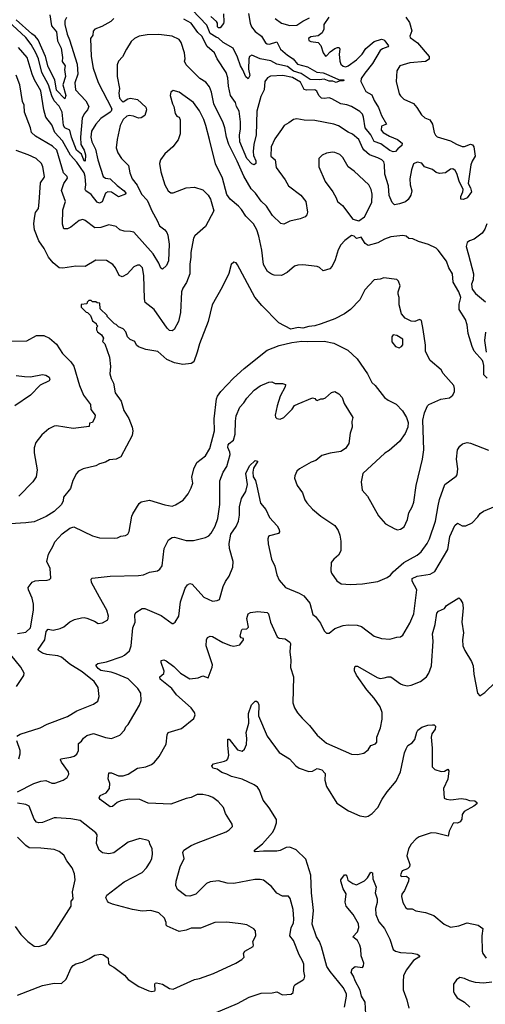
# Model space of a CAD drawing. Extents: x 1771496 to 1971148, y 471553 to 643630.
# Tile 693 of 702: x 1903614 to 1907529, y 582408 to 590694. Entities that reach past the tile are written whole.
import ezdxf

# ---------------------------------------------------------------- set-up
doc = ezdxf.new("R2010")
doc.units = 0

msp = doc.modelspace()

# ---------------------------------------------------------------- linework, layer by layer
at = {"layer": '0CON10XD'}
for points in [[(1903868.9, 590735), (1903881.1, 590641.1), (1903922.6, 590592.6), (1903931.1, 590515), (1903961.5, 590455), (1903973.8, 590376.2), (1903972.7, 590342.7), (1903995.3, 590305), (1903990.5, 590275), (1903999.2, 590215), (1903975.6, 590145), (1904001.2, 590055), (1903995, 590028.8), (1903925, 590100.6), (1903908.8, 590188.8), (1903855, 590296.4), (1903830.3, 590385), (1903769.5, 590525), (1903744.9, 590554.9), (1903715, 590575.2), (1903583.9, 590693.9)], [(1905537.2, 590745), (1905550.8, 590665), (1905564.1, 590635), (1905595, 590594.8), (1905647.7, 590555), (1905680.4, 590500.4), (1905695, 590489.6), (1905715, 590488.8), (1905775, 590508.6), (1905807.5, 590445), (1905864.7, 590394.7), (1905914.7, 590364.8), (1905949.8, 590319.8), (1906035, 590297.1), (1906111.8, 590251.8), (1906165, 590246.8), (1906188.5, 590238.5), (1906295, 590191.2), (1906335, 590189.2), (1906341.2, 590185), (1906335, 590178.8), (1906305, 590180), (1906275, 590164.7), (1906247.3, 590177.3), (1906215, 590177.2), (1906175, 590192.7), (1906135, 590187.3), (1906055, 590190.8), (1905980.9, 590240.9), (1905915, 590262), (1905865, 590299), (1905775, 590318.8), (1905725, 590348.3), (1905634.8, 590364.8), (1905565, 590395.4), (1905546.7, 590385), (1905540, 590365), (1905537.9, 590277.9), (1905548.6, 590225), (1905535, 590195.8), (1905515, 590212.9), (1905491.5, 590271.5), (1905470, 590305), (1905445, 590380), (1905409.6, 590455), (1905325, 590503.1), (1905285, 590538.1), (1905265, 590548), (1905216.7, 590576.7), (1905186.8, 590646.8), (1905065, 590777.7)], [(1905327, 590743), (1905331.2, 590675), (1905328.3, 590661.7), (1905300, 590625), (1905285, 590626.2), (1905278, 590635), (1905278.6, 590665), (1905269.2, 590679.2), (1905220.8, 590720.8)], [(1904008.2, 590711.8), (1903994.5, 590685), (1903993.4, 590655), (1904012.4, 590572.4), (1904033.5, 590525), (1904098.8, 590318.8), (1904103.7, 590235), (1904077.9, 590162.1), (1904082.3, 590105), (1904169.9, 590009.9), (1904196.9, 589965), (1904184.5, 589935), (1904155, 589901.9), (1904140.3, 589865), (1904125.2, 589705), (1904128.3, 589645), (1904155.9, 589595), (1904166.5, 589556.5), (1904165, 589504.2), (1904155, 589505.6), (1904132.7, 589562.7), (1904093.2, 589595), (1904051.1, 589705), (1904035.4, 589765.4), (1903995, 589784.4), (1903982, 589805), (1903971.8, 589915), (1903945, 589965.5), (1903905, 590010.4), (1903884.6, 590054.6), (1903857.5, 590145), (1903799.9, 590249.9), (1903771.2, 590365), (1903750.7, 590415), (1903710.3, 590485), (1903666.2, 590545), (1903481.9, 590715)], [(1904407, 590703), (1904380.2, 590679.8), (1904305, 590637.1), (1904245, 590613.3), (1904232.7, 590597.3), (1904228.8, 590565), (1904209.2, 590535), (1904215.4, 590385), (1904230.9, 590285), (1904274.7, 590165), (1904388.8, 589945), (1904384.6, 589925.4), (1904374.5, 589915), (1904297.7, 589862.3), (1904254.4, 589815.6), (1904217.8, 589755), (1904212.1, 589705), (1904220.8, 589665), (1904252, 589605), (1904272.4, 589515), (1904315, 589375.8), (1904335, 589359.6), (1904375, 589355.4), (1904435, 589299.4), (1904493.3, 589255), (1904505.5, 589235), (1904503.8, 589225), (1904445, 589203.5), (1904385, 589242), (1904354, 589245), (1904334.6, 589235), (1904308.3, 589161.7), (1904285, 589148.9), (1904265, 589157.9), (1904214, 589224), (1904170.5, 589255), (1904164.6, 589265), (1904170, 589305), (1904163.7, 589375), (1904155.2, 589405), (1904095, 589494), (1904040.7, 589555), (1903974.3, 589674.3), (1903908.6, 589745), (1903885, 589810.5), (1903833.1, 589875), (1903816.4, 589936.4), (1903791.4, 590095), (1903737.7, 590187.7), (1903719.7, 590235), (1903676.5, 590375), (1903605, 590459.4)], [(1906862, 590715), (1906891.7, 590671.7), (1906911.5, 590601.5), (1906894.4, 590555), (1906897.1, 590545), (1906959.9, 590499.9), (1907058.1, 590385), (1907057.8, 590362.2), (1907027.3, 590342.7), (1906895, 590330.5), (1906810, 590305), (1906784, 590265), (1906780, 590175), (1906805, 590070), (1906815, 590052.5), (1906842.5, 590025), (1906925, 589988.8), (1906953.8, 589955), (1906992.4, 589892.4), (1907019.1, 589869.1), (1907062.4, 589852.4), (1907085.6, 589815), (1907100, 589745), (1907111.1, 589721.1), (1907125, 589708.6), (1907235, 589675.5), (1907285.5, 589645.5), (1907335, 589626.9), (1907355, 589626.7), (1907405.6, 589645.6), (1907420.3, 589640.3), (1907432.9, 589625), (1907444.4, 589545), (1907417.8, 589502.2), (1907407.3, 589472.7), (1907384, 589315), (1907405, 589278.8), (1907414, 589245), (1907375.8, 589195), (1907345, 589180.6), (1907324.2, 589184.2), (1907322.5, 589205), (1907341.1, 589245), (1907341.5, 589265), (1907309.5, 589335), (1907290.7, 589400.7), (1907275, 589424), (1907255, 589440), (1907235, 589436.7), (1907195, 589404), (1907145, 589399.5), (1907115, 589408.1), (1907085, 589432.5), (1907018.8, 589455), (1906995, 589485.8), (1906955, 589496), (1906925, 589480), (1906908.9, 589431.1), (1906895.6, 589355), (1906898.1, 589305), (1906911.5, 589255), (1906903.1, 589216.9), (1906879.4, 589180.6), (1906857.4, 589162.6), (1906806.3, 589143.7), (1906765, 589136.9), (1906745.6, 589155), (1906721.1, 589215), (1906714.7, 589295), (1906684.6, 589395), (1906682.2, 589475), (1906675, 589498.8), (1906658, 589515), (1906625, 589531.9), (1906555, 589557.5), (1906511.4, 589595), (1906499.2, 589609.2), (1906465.9, 589685.9), (1906411.5, 589731.5), (1906375, 589747.1), (1906295, 589800.6), (1906254.6, 589814.6), (1906095, 589845.6), (1906005, 589847.5), (1905945, 589858.8), (1905915, 589853.8), (1905877.5, 589825), (1905837.5, 589805), (1905815, 589770), (1905758.9, 589691.1), (1905728.1, 589625), (1905726.4, 589546.4), (1905760.9, 589515), (1905769.4, 589449.4), (1905846.5, 589346.5), (1905875.3, 589295.3), (1905977.9, 589217.9), (1906020.6, 589165), (1906034.3, 589075), (1906028.3, 589051.7), (1906014.1, 589035.9), (1905971.2, 589018.8), (1905885, 588999.2), (1905835, 588974.4), (1905808.7, 588978.7), (1905740.6, 589045), (1905690, 589125), (1905645, 589165.7), (1905596.4, 589235), (1905561.6, 589271.6), (1905498.1, 589378.1), (1905442.3, 589502.3), (1905371.9, 589645), (1905352.8, 589705), (1905340, 589785), (1905325.5, 589825), (1905246.1, 589985), (1905226.8, 590085), (1905210, 590130), (1905179.1, 590169.1), (1905128.9, 590198.9), (1905014.2, 590315), (1905000.8, 590345), (1905005.7, 590365), (1905000, 590415), (1904972, 590502), (1904955, 590528), (1904896.7, 590555), (1904785, 590568.6), (1904685, 590565.4), (1904617.5, 590555), (1904578.8, 590535), (1904550.2, 590509.8), (1904513.1, 590445), (1904479.7, 590380.3), (1904445.9, 590344.1), (1904434.4, 590315.6), (1904434.2, 590215.8), (1904454.2, 590115.8), (1904448.9, 590075), (1904453.6, 590035), (1904475, 590008), (1904485, 590004), (1904522.1, 590027.9), (1904545, 590034.2), (1904605, 590022), (1904675, 589957.5), (1904680, 589935), (1904665, 589887.5), (1904635, 589868), (1904614, 589866), (1904571.9, 589881.9), (1904535, 589887.9), (1904515, 589880.9), (1904485.3, 589854.7), (1904459.4, 589805), (1904434, 589685), (1904425.7, 589615), (1904440, 589575), (1904470.8, 589525), (1904528.3, 589468.3), (1904538.9, 589405), (1904561.2, 589355), (1904600.9, 589300.9), (1904638.8, 589225), (1904684.6, 589174.6), (1904699.2, 589145), (1904724.7, 589085), (1904771.1, 589005), (1904788.8, 588958.8), (1904835, 588926.2), (1904852.4, 588902.4), (1904859.6, 588879.6), (1904871.5, 588805), (1904865.4, 588664.6), (1904848.6, 588625), (1904815, 588593.8), (1904801.7, 588601.7), (1904783.3, 588645), (1904736.5, 588725), (1904575, 588906), (1904545, 588912.9), (1904493.6, 588913.6), (1904455, 588926), (1904425, 588954), (1904365, 588968.1), (1904295, 588946.5), (1904245, 588942.7), (1904165, 589004.3), (1904145, 589012.9), (1904115, 589004.2), (1904045, 588948), (1904015, 588934), (1903984.3, 588934.3), (1903973, 588973)], [(1905461.7, 589721.7), (1905470.7, 589775), (1905471.4, 589835), (1905459.2, 589925), (1905437.3, 589965), (1905427.7, 589997.7), (1905387.8, 590055), (1905368.5, 590135), (1905364.5, 590205), (1905350.9, 590250.9), (1905275.5, 590365), (1905253.3, 590415), (1905189.7, 590469.7), (1905146.8, 590555), (1905112.9, 590585), (1905054.7, 590664.7), (1904995, 590698.1)], [(1906212, 590715), (1906170.8, 590655), (1906170.8, 590615), (1906157.8, 590582.2), (1906125, 590559.6), (1906060.9, 590549.1), (1906043.3, 590535), (1906045, 590520), (1906061.4, 590511.4), (1906125, 590501.2), (1906145, 590476.7), (1906165.7, 590415), (1906185, 590386.2), (1906195, 590388.8), (1906225.8, 590424.2), (1906265, 590452.5), (1906285, 590460.5), (1906298.9, 590458.9), (1906305.5, 590445.5), (1906299.1, 590405), (1906305.4, 590345), (1906315, 590318.6), (1906335, 590301.8), (1906355, 590298.8), (1906375, 590305.4), (1906445, 590355.5), (1906492.9, 590405), (1906525, 590450.4), (1906595, 590510.3), (1906655, 590529.6), (1906675, 590525.7), (1906685, 590516), (1906713.8, 590475), (1906710, 590465), (1906665, 590449.1), (1906645, 590433.5), (1906579.1, 590325), (1906516.8, 590243.2), (1906485, 590199.2), (1906482.7, 590175), (1906525, 590091.1), (1906575, 590062.5), (1906594.7, 590015), (1906631.1, 589955), (1906657.1, 589887.1), (1906697.5, 589815), (1906655, 589798), (1906651.9, 589765), (1906670, 589745), (1906722.9, 589712.9), (1906790, 589685), (1906830, 589655), (1906825.7, 589635), (1906792, 589608), (1906775, 589584.4), (1906755, 589582.5), (1906725, 589592.9), (1906649.8, 589649.8), (1906595, 589669.1), (1906565.9, 589725), (1906518, 589785), (1906505.7, 589875), (1906495, 589898.2), (1906475, 589920.9), (1906405, 589962.9), (1906365, 589978), (1906315, 589986.7), (1906238.2, 590028.2), (1906215, 590036.4), (1906175, 590031.2), (1906152.5, 590035), (1906130, 590055), (1906112.9, 590092.9), (1906095, 590103.8), (1906025, 590101.2), (1906006.7, 590106.7), (1905975, 590169.6), (1905906.7, 590206.7), (1905826.6, 590223.4), (1905722.5, 590217.5), (1905698.8, 590205), (1905674.5, 590175), (1905670, 590105), (1905642.9, 590047.1), (1905607.8, 589925), (1905603.7, 589725), (1905582, 589645), (1905578.2, 589585), (1905581.2, 589551.2), (1905600.9, 589505), (1905600, 589485), (1905585, 589473.9), (1905565, 589480), (1905522.9, 589525), (1905464.7, 589665), (1905461.7, 589721.7)], [(1905763.2, 590703.2), (1905815.8, 590665.8), (1905885, 590645.5), (1905945, 590648.2), (1905995, 590681.5), (1906051.4, 590708.6)], [(1903973, 588973), (1903976.5, 589095), (1904000, 589165), (1903965.8, 589255.8), (1903984.3, 589315), (1904015, 589361.2), (1904013.3, 589375), (1903983.5, 589405), (1903926.2, 589595), (1903889.5, 589629.5), (1903747.5, 589715), (1903713.1, 589745), (1903705.6, 589785), (1903655.5, 589915), (1903651.8, 589975), (1903636.9, 590006.9), (1903615.3, 590145.3), (1903585, 590226)], [(1907545, 587676.2), (1907516.2, 587705), (1907517.1, 587785), (1907510, 587810), (1907504, 587825), (1907436.5, 587905), (1907418.1, 587945), (1907385, 588052.5), (1907375.5, 588125.5), (1907361.3, 588171.3), (1907308.6, 588255), (1907309.2, 588300.8), (1907323.8, 588356.2), (1907305.6, 588405), (1907258, 588485), (1907254, 588555), (1907223.1, 588605), (1907201.7, 588661.7), (1907132.5, 588755), (1907115, 588770), (1907051.7, 588801.7), (1906966.8, 588826.8), (1906919.3, 588849.3), (1906885, 588853.8), (1906862.5, 588872.5), (1906835, 588876.7), (1906735, 588865.5), (1906682.2, 588847.8), (1906625, 588816), (1906545, 588792.9), (1906519.8, 588809.8), (1906485, 588863.3), (1906447, 588853), (1906425, 588872.5), (1906405, 588876.7), (1906346.7, 588835), (1906315, 588800), (1906291.3, 588758.7), (1906265.8, 588674.2), (1906240.3, 588619.7), (1906221.2, 588598.8), (1906165, 588581.2), (1906135, 588608.8), (1906115, 588616.2), (1905995, 588631.2), (1905951.7, 588628.3), (1905925, 588620), (1905864.1, 588565.9), (1905815, 588540), (1905755, 588544), (1905731.7, 588551.7), (1905697.5, 588575), (1905663, 588633), (1905649.1, 588755), (1905623.7, 588873.7), (1905606.7, 588925), (1905579.4, 588975), (1905515, 589041.4), (1905477.8, 589097.8), (1905454.7, 589124.7), (1905383.1, 589183.1), (1905354.4, 589224.4), (1905320, 589360), (1905261.1, 589481.1), (1905209.1, 589685), (1905180.5, 589805), (1905162.5, 589855), (1905125, 589926.2), (1905075, 589998), (1904955, 590084), (1904905, 590098.8), (1904883.8, 590085), (1904878.8, 590055), (1904898.8, 589985), (1904910, 589965), (1904920.5, 589905), (1904935, 589881.2), (1904955, 589872.5), (1904962.7, 589852.7), (1904964.1, 589734.1), (1904946.4, 589683.6), (1904901.2, 589625), (1904833.3, 589565), (1904796.7, 589515), (1904790, 589485), (1904802, 589415), (1904835.7, 589305), (1904861.4, 589255), (1904885, 589236), (1904905, 589237.1), (1905015, 589278.5), (1905085, 589284.5), (1905155, 589262.2), (1905198.5, 589218.5), (1905218.5, 589185), (1905245.6, 589085), (1905175.4, 588954.6), (1905086.1, 588873.9), (1905074.2, 588855), (1905051.9, 588735), (1905053.1, 588695), (1905043.8, 588636.2), (1905044.5, 588555), (1905017.9, 588482.1), (1904985.7, 588435), (1904974.4, 588405), (1904965, 588230), (1904950, 588155), (1904912.7, 588087.3), (1904895, 588076.2), (1904875, 588079.2), (1904855, 588098), (1904746.1, 588256.1), (1904668.8, 588315), (1904662.5, 588345), (1904657.3, 588542.7), (1904645.7, 588605.7), (1904625, 588629.4), (1904605, 588627.5), (1904575, 588613.5), (1904517.7, 588552.3), (1904475, 588530), (1904451.7, 588541.7), (1904420.4, 588605), (1904396.2, 588635), (1904345, 588666.4), (1904255, 588670), (1904165, 588615.7), (1904085, 588621.1), (1903978.3, 588601.7), (1903945, 588607.1), (1903896.7, 588646.7), (1903855.7, 588695), (1903819.1, 588769.1), (1903775, 588833.8), (1903740, 588925), (1903734.3, 588975), (1903737.5, 589025), (1903748.3, 589071.7), (1903772.9, 589105), (1903778.3, 589158.3), (1903789.6, 589320.4), (1903820.9, 589365), (1903821.8, 589375), (1903809.5, 589455), (1903796.7, 589485), (1903754, 589525), (1903685, 589557.5), (1903583.2, 589593.2)], [(1906465, 589002.5), (1906514, 589035), (1906573.5, 589155), (1906578.2, 589225), (1906568.5, 589265), (1906549.4, 589305), (1906425, 589420), (1906375, 589457.1), (1906332.2, 589535), (1906305, 589558.9), (1906265, 589576.7), (1906245, 589578.1), (1906195, 589570), (1906156.7, 589555), (1906128.8, 589525), (1906128, 589455), (1906182.6, 589332.6), (1906245.8, 589245), (1906275.6, 589195.6), (1906286.2, 589165), (1906329.4, 589129.4), (1906415, 589016.7), (1906465, 589002.5)], [(1907541.1, 588975), (1907525, 588930), (1907501.4, 588898.6), (1907435, 588848), (1907396.6, 588833.4), (1907375, 588818), (1907367.9, 588785), (1907387.5, 588715), (1907430.7, 588555), (1907426, 588505), (1907411.7, 588468.3), (1907418.9, 588425), (1907445, 588388.6), (1907530.7, 588320.7)], [(1903595, 585529.6), (1903665, 585539.5), (1903705.4, 585575), (1903728.9, 585725), (1903730, 585775), (1903720.4, 585825), (1903687.3, 585895), (1903684.5, 585915), (1903719.1, 585960.9), (1903745, 585972.5), (1903775, 585975.8), (1903845, 585978), (1903865, 585983.8), (1903876.2, 585995), (1903870, 586075), (1903841.4, 586135), (1903855.7, 586195), (1903896.2, 586265), (1903908.8, 586301.2), (1903972.5, 586367.5), (1904035, 586414.2), (1904070, 586425), (1904225, 586351.2), (1904285, 586333.8), (1904415, 586330), (1904437, 586333), (1904465, 586347.5), (1904505, 586352.5), (1904523.3, 586365), (1904535, 586387.5), (1904557.5, 586515), (1904565.8, 586535), (1904618.3, 586621.7), (1904635, 586637.5), (1904705, 586650.6), (1904835, 586610.8), (1904895, 586600), (1904925, 586610), (1904988.3, 586651.7), (1905032, 586705), (1905056.7, 586753.3), (1905068.8, 586795), (1905061.9, 586845), (1905077.1, 586915), (1905103.1, 586966.9), (1905175, 587024.2), (1905212.9, 587085), (1905252.2, 587235), (1905248.9, 587335), (1905267.9, 587502.1), (1905276.7, 587525), (1905306.4, 587565), (1905412.8, 587677.2), (1905500.8, 587759.2), (1905695, 587912.5), (1905795, 587952.5), (1905901.3, 587978.7), (1905985, 587988.6), (1906035.8, 587985.8), (1906175, 587990), (1906255, 587972), (1906373, 587913), (1906450.3, 587840.3), (1906537.5, 587715), (1906575, 587641.2), (1906604, 587615), (1906682, 587515), (1906712.6, 587492.6), (1906779.7, 587459.7), (1906832.3, 587402.3), (1906867.5, 587345), (1906880, 587305), (1906876.7, 587265), (1906855, 587212.5), (1906808.8, 587145), (1906720.3, 587069.7), (1906683.8, 587046.2), (1906499.2, 586875), (1906486, 586805), (1906494.3, 586734.3), (1906538, 586685), (1906629.7, 586519.7), (1906690.3, 586450.3), (1906768.3, 586408.3), (1906791.7, 586401.7), (1906815, 586406.2), (1906846, 586425), (1906875, 586487.5), (1906887.1, 586545), (1906914.4, 586595), (1906926.7, 586635), (1906948.9, 586775), (1907001.9, 586995), (1907012.5, 587075), (1907003.3, 587325), (1907017.5, 587385), (1907044.2, 587445.8), (1907055, 587456.7), (1907155, 587500), (1907228.3, 587511.7), (1907256.4, 587533.6), (1907270, 587565), (1907270.7, 587590.7), (1907263.3, 587615), (1907175, 587717.5), (1907158.3, 587748.3), (1907065, 587825.8), (1907030.4, 587890.4), (1907024.6, 587905.4), (1907024.6, 587955), (1907007.4, 588087.4), (1906992.3, 588162.3), (1906975, 588170), (1906935, 588154.3), (1906905, 588155.7), (1906855, 588182.9), (1906825, 588218), (1906804, 588295), (1906805.4, 588355), (1906795.7, 588385), (1906796.2, 588405), (1906813.8, 588455), (1906798.8, 588495), (1906785, 588508), (1906675, 588521.2), (1906645, 588510), (1906595, 588504), (1906515, 588420), (1906474.4, 588335.6), (1906394.3, 588255.7), (1906345, 588220), (1906265, 588176.2), (1906150, 588135), (1906095, 588116.7), (1906045, 588113.3), (1905995, 588097.5), (1905955, 588103.3), (1905895, 588088.8), (1905793.2, 588143.2), (1905649.4, 588289.4), (1905590.2, 588360.2), (1905445, 588632.5), (1905435, 588646.7), (1905415, 588653.3), (1905392, 588635), (1905371.7, 588558.3), (1905316.4, 588443.6), (1905232.5, 588295), (1905199.2, 588155), (1905125.8, 587965), (1905107.5, 587895), (1905077.5, 587815), (1905055, 587801.9), (1904985, 587792.5), (1904916.4, 587806.4), (1904850, 587835), (1904775, 587902.5), (1904675, 587919.2), (1904611.7, 587941.7), (1904596, 587956), (1904582.5, 587985), (1904542.7, 588002.7), (1904520, 588025), (1904506.1, 588066.1), (1904485, 588092.5), (1904445, 588110), (1904425, 588130), (1904410, 588135), (1904350, 588195), (1904350, 588205), (1904291.7, 588261.7), (1904288.3, 588308.3), (1904265, 588310), (1904255, 588320), (1904225, 588320), (1904215, 588330), (1904195, 588330), (1904181.7, 588318.3), (1904178.3, 588301.7), (1904131.7, 588298.3), (1904130, 588275), (1904171.7, 588231.7), (1904185, 588230), (1904210, 588205), (1904225, 588160), (1904258.3, 588138.3), (1904260, 588125), (1904270, 588115), (1904260, 588105), (1904260, 588085), (1904268.3, 588068.3), (1904301.7, 588041.7), (1904320, 588015), (1904310, 587985), (1904330, 587965), (1904370, 587855), (1904377.5, 587775), (1904372, 587715), (1904382, 587675), (1904402, 587635), (1904418, 587555), (1904468, 587485), (1904489.4, 587405), (1904531.2, 587338.8), (1904560, 587265), (1904564.2, 587235), (1904560, 587195), (1904465, 587016.2), (1904425, 586994.3), (1904369.5, 586990.5), (1904335, 586969.2), (1904286.1, 586956.1), (1904255, 586940.8), (1904147.5, 586915), (1904110, 586895), (1904091.2, 586875), (1904062, 586815), (1904041.2, 586748.8), (1903983.8, 586675), (1903980, 586645), (1903966.2, 586615), (1903905, 586556.2), (1903837, 586513), (1903735, 586469.2), (1903665, 586458.6), (1903535, 586452)], [(1903545, 587989.5), (1903675, 587991.9), (1903755, 588036), (1903815.8, 588035.8), (1903864, 588015), (1903923.9, 587963.9), (1903974.2, 587885), (1904045.3, 587815.3), (1904069.4, 587779.4), (1904116.7, 587615), (1904150, 587535), (1904210, 587455), (1904212.5, 587415), (1904249.2, 587365), (1904247.1, 587345), (1904227.5, 587305), (1904201.7, 587298.3), (1904199.3, 587270.7), (1904065, 587253.8), (1903925, 587277.1), (1903905, 587274.2), (1903858.3, 587251.7), (1903800.2, 587199.8), (1903749.2, 587135), (1903735, 587090), (1903735, 587050), (1903760, 586905), (1903751.7, 586848.3), (1903725.8, 586805), (1903606.3, 586683.7)], [(1906805, 587933.3), (1906825, 587943.8), (1906835, 587957.5), (1906835.8, 588005), (1906785, 588037.3), (1906755, 588041.2), (1906742, 588025), (1906742.3, 587982.3), (1906772.5, 587945), (1906805, 587933.3)], [(1907530, 588065), (1907521.9, 587995), (1907535.7, 587895)], [(1903585, 587700.8), (1903655, 587690), (1903705, 587689.2), (1903805, 587707.1), (1903835, 587702.5), (1903861.2, 587685), (1903868.8, 587665), (1903861.2, 587655), (1903785, 587617.5), (1903706.4, 587533.6), (1903574, 587445)], [(1903588.8, 584665), (1903617.8, 584682.2), (1903786.7, 584735), (1903845, 584766), (1904015, 584830.9), (1904095, 584876.5), (1904234, 584934), (1904270.3, 584959.7), (1904282.1, 584997.9), (1904272.7, 585075), (1904241.5, 585125), (1904139.5, 585205), (1904035, 585271.5), (1903965, 585328.2), (1903935, 585339.6), (1903842.8, 585352.8), (1903805, 585364.2), (1903773.3, 585385), (1903768.8, 585395), (1903824.6, 585475), (1903836.9, 585545), (1903855, 585565.8), (1903895, 585556.9), (1903955, 585570), (1903985, 585585.6), (1904035, 585626.9), (1904075, 585645.6), (1904135, 585661.4), (1904155, 585664.2), (1904178.3, 585658.3), (1904243, 585633), (1904275, 585613.8), (1904311.7, 585618.3), (1904355.9, 585644.1), (1904360, 585675), (1904345.6, 585725), (1904284.4, 585835), (1904217.9, 585957.9), (1904214, 585985), (1904222.5, 585995), (1904375, 586009.6), (1904612.8, 586017.2), (1904655, 586022.7), (1904705, 586044.4), (1904772.5, 586055), (1904791.4, 586068.6), (1904810.8, 586099.2), (1904829.4, 586245), (1904864.2, 586315.8), (1904897.5, 586335), (1904915, 586338), (1905015, 586311.9), (1905075, 586311.9), (1905175, 586335.7), (1905205, 586350), (1905225, 586372.5), (1905258.9, 586431.1), (1905280, 586495), (1905297.3, 586615), (1905296.2, 586726.2), (1905296.9, 586813.1), (1905325, 586886.2), (1905356.1, 586933.9), (1905382.9, 587035), (1905382.3, 587055), (1905365.4, 587095), (1905367.7, 587115), (1905375, 587127.3), (1905411.5, 587155), (1905426.6, 587205), (1905427.7, 587315), (1905435, 587360), (1905465, 587434), (1905499.6, 587470.4), (1905525, 587510), (1905586, 587575), (1905635, 587614), (1905710, 587645), (1905735, 587646.2), (1905763.3, 587633.3), (1905823.6, 587633.6), (1905850, 587625), (1905846.7, 587605), (1905804.2, 587525.8), (1905778.8, 587445), (1905762.5, 587365), (1905765, 587350), (1905777, 587337), (1905803, 587333), (1905835, 587346.7), (1905905, 587416.7), (1905925, 587447.5), (1905955, 587461.2), (1906075, 587511.2), (1906095, 587507.5), (1906104.1, 587494.1), (1906115, 587490), (1906145, 587502), (1906167, 587503), (1906185, 587512), (1906235, 587558), (1906265, 587564.2), (1906296.8, 587546.8), (1906324.2, 587514.2), (1906342, 587465), (1906414, 587345), (1906406.1, 587313.9), (1906410, 587265), (1906392.9, 587215), (1906382.3, 587127.7), (1906352, 587085), (1906315, 587060), (1906225, 587047.5), (1906155, 587026), (1906105, 586983.3), (1906065, 586970.8), (1905965.7, 586914.3), (1905943.8, 586895), (1905926.2, 586855), (1905923.8, 586835), (1905946, 586775), (1905992.7, 586712.7), (1906012.9, 586652.9), (1906027.7, 586627.7), (1906075, 586573.8), (1906146.7, 586515), (1906265, 586436), (1906291.9, 586395), (1906305.5, 586355.5), (1906314.2, 586305), (1906313.8, 586225), (1906295, 586187.5), (1906255, 586153.3), (1906234, 586125), (1906228.8, 586055), (1906236.2, 586035), (1906281.7, 585971.7), (1906315.9, 585945.9), (1906395, 585940), (1906495, 585946), (1906624.2, 585965.8), (1906705, 586000.8), (1906731.3, 586018.7), (1906755, 586047.1), (1906845.2, 586124.8), (1906955, 586188.9), (1906988.6, 586215), (1907040, 586285), (1907060.5, 586325), (1907108.8, 586475), (1907132.3, 586602.3), (1907142.7, 586655), (1907187.5, 586782.5), (1907285, 586852.5), (1907293.3, 586865), (1907297.5, 586915), (1907287.1, 586995), (1907294.6, 587075.4), (1907314, 587106), (1907336.2, 587125), (1907375, 587135.5), (1907405, 587130.4), (1907555, 587070)], [(1903596.7, 584195), (1903733, 584267), (1903792.9, 584287.1), (1903835, 584291.4), (1903885, 584267.5), (1903910.6, 584269.4), (1903980, 584295), (1904012.7, 584317.3), (1904026.2, 584345), (1904024, 584365), (1903967.1, 584445), (1903958, 584465), (1903960, 584475), (1904045, 584486.9), (1904073.4, 584496.6), (1904095, 584512.5), (1904108.5, 584545), (1904107.7, 584602.3), (1904135, 584622), (1904151.3, 584648.7), (1904179.1, 584670.9), (1904235, 584686.7), (1904335, 584652.9), (1904385, 584645.7), (1904455, 584674.2), (1904496, 584715), (1904507.3, 584742.7), (1904526.6, 584763.4), (1904622, 584925), (1904636.2, 584965), (1904632, 585025), (1904607.1, 585065), (1904525, 585147.8), (1904425, 585190), (1904381.9, 585201.9), (1904295, 585218), (1904273.1, 585235), (1904257.5, 585255), (1904257.5, 585265), (1904272.5, 585275), (1904345, 585290.6), (1904476.2, 585335), (1904495.7, 585345), (1904537.2, 585382.8), (1904552, 585425), (1904564.2, 585575), (1904584.6, 585625), (1904581.4, 585685), (1904591.2, 585705), (1904645, 585738.8), (1904665, 585740), (1904805, 585678.6), (1904895, 585614), (1904905, 585613.8), (1904920, 585625), (1904951.9, 585675), (1904966.9, 585795), (1905005, 585908.8), (1905025, 585938), (1905045, 585948), (1905065, 585943.8), (1905162.9, 585835), (1905235, 585801.4), (1905274.2, 585805.8), (1905293.3, 585815), (1905325.6, 585925), (1905343.9, 585966.1), (1905375, 586010.8), (1905405, 586085.8), (1905410.3, 586135), (1905377.1, 586245), (1905374.2, 586285), (1905390, 586365), (1905435, 586430), (1905453.3, 586475), (1905463.4, 586525), (1905463.6, 586595), (1905478.1, 586665), (1905515, 586723.3), (1905528.3, 586781.7), (1905516.7, 586875), (1905545, 586940), (1905595, 586984), (1905617.7, 586977.7), (1905580.9, 586919.1), (1905573.6, 586885), (1905577.6, 586847.6), (1905595.9, 586815), (1905609.1, 586769.1), (1905637.9, 586625), (1905685, 586572.9), (1905715.5, 586505), (1905778.1, 586435), (1905795.8, 586404.2), (1905797.3, 586382.7), (1905790.3, 586369.7), (1905715, 586350), (1905705, 586343.8), (1905699.5, 586325), (1905702.9, 586282.9), (1905730.8, 586155), (1905759.2, 586095), (1905775, 586022.5), (1905795, 585978), (1905850, 585915), (1905965, 585868.8), (1906004.3, 585844.3), (1906053.8, 585785), (1906079.5, 585689.5), (1906102.3, 585672.3), (1906142, 585615), (1906175, 585550), (1906195, 585530), (1906215, 585531.2), (1906265, 585571.4), (1906335, 585595.7), (1906375, 585601.4), (1906452, 585598), (1906487, 585587), (1906595, 585506.7), (1906655, 585486.7), (1906725, 585480), (1906785, 585498.8), (1906815, 585501.2), (1906835, 585513.3), (1906893.3, 585615), (1906927.2, 585692.8), (1906954.4, 585895), (1906915, 585968), (1906915, 585990.8), (1906955, 586010.4), (1907065, 586028.9), (1907105, 586051.4), (1907212.7, 586235), (1907230.8, 586345), (1907272.4, 586437.6), (1907295, 586456), (1907335, 586435.7), (1907365, 586434.4), (1907419.3, 586460.7), (1907465, 586511.1), (1907485, 586537.3), (1907515, 586558.2), (1907615, 586601.4)], [(1905265, 582340), (1905444.6, 582415.4), (1905542.1, 582467.9), (1905645, 582501.1), (1905736.4, 582503.6), (1905775, 582512), (1905825, 582486.9), (1905897.7, 582492.3), (1905913.9, 582506.1), (1905918, 582555), (1905927.1, 582572.9), (1905997.3, 582612.7), (1906007.1, 582622.9), (1906012.5, 582645), (1906003.8, 582686.2), (1906002.9, 582745), (1905992.2, 582775), (1905965, 582823.8), (1905915.6, 582945), (1905885.6, 582985), (1905895.4, 583055), (1905915, 583091.2), (1905920, 583125), (1905912.9, 583205), (1905889.1, 583299.1), (1905875, 583318), (1905825, 583316.7), (1905775, 583344.4), (1905730.6, 583400.6), (1905665, 583451.4), (1905635, 583459.4), (1905591.1, 583458.9), (1905415, 583424.4), (1905357.9, 583427.9), (1905285, 583447.1), (1905215, 583438.6), (1905185, 583424), (1905095, 583336), (1905045, 583318.8), (1905011.7, 583321.7), (1904940, 583375), (1904926.4, 583406.4), (1904928.6, 583445), (1904964.2, 583565), (1904997.1, 583635), (1904987.1, 583685), (1904994, 583705), (1905056.2, 583745), (1905101.2, 583765), (1905350.3, 583859.7), (1905376.7, 583875), (1905403.3, 583905), (1905401.2, 583925), (1905344.5, 584014.5), (1905327.1, 584065), (1905283.5, 584113.5), (1905238.7, 584148.7), (1905205, 584162.5), (1905155, 584172.5), (1905105, 584172.9), (1905055, 584148.6), (1905015, 584141.1), (1904885, 584093.3), (1904695, 584100.8), (1904625, 584130.6), (1904535, 584134.5), (1904465, 584121.5), (1904435, 584105.6), (1904395, 584071.4), (1904375, 584068.6), (1904290.5, 584130.5), (1904283.3, 584145), (1904291.2, 584165), (1904341.3, 584188.7), (1904368.6, 584225), (1904372.9, 584265), (1904357.5, 584305), (1904364.4, 584355.6), (1904385, 584357.1), (1904445, 584331.1), (1904485, 584330), (1904526, 584345), (1904605, 584394.4), (1904675, 584407.5), (1904722.7, 584427.3), (1904746.7, 584445), (1904787.3, 584492.7), (1904846.7, 584596.7), (1904853.8, 584675), (1904863.3, 584695), (1904975, 584730), (1905077, 584813), (1905088.8, 584845), (1905083.8, 584865), (1905055, 584904), (1904933, 585013), (1904893.3, 585065), (1904796, 585145), (1904793.8, 585165), (1904825, 585192.5), (1904827.5, 585212.5), (1904804, 585285), (1904805, 585300), (1904825, 585306.7), (1904845, 585298.8), (1904911.3, 585251.3), (1904965, 585195.7), (1905045, 585148), (1905115, 585156.7), (1905155, 585173.3), (1905200, 585155), (1905233.8, 585245), (1905235.8, 585265), (1905183.1, 585425), (1905186, 585475), (1905194, 585495), (1905215, 585506), (1905235, 585504), (1905322.6, 585452.6), (1905387.3, 585427.3), (1905415, 585422), (1905465, 585433.3), (1905496.7, 585475), (1905496, 585486), (1905475, 585491.2), (1905469.2, 585505), (1905478.8, 585555), (1905485, 585566.2), (1905525, 585568.6), (1905537.8, 585582.2), (1905524, 585654), (1905533.9, 585695), (1905554.1, 585705.9), (1905615, 585714.6), (1905696, 585705), (1905705.7, 585695), (1905722.5, 585625), (1905779.5, 585499.5), (1905795, 585490), (1905845, 585484), (1905885, 585456.7), (1905891.2, 585445), (1905884.3, 585375), (1905893, 585303), (1905891.4, 585241.4), (1905916, 585165), (1905911.4, 584945), (1905925, 584903.3), (1905950.9, 584860.9), (1905988, 584815), (1906052, 584755), (1906115, 584673.8), (1906193.3, 584605), (1906405, 584513.3), (1906455, 584510), (1906507.7, 584522.3), (1906545, 584550), (1906566.7, 584585), (1906605, 584601.2), (1906615.6, 584614.4), (1906616.9, 584655), (1906646.8, 584733.2), (1906663, 584807), (1906660.6, 584865), (1906645, 584911.2), (1906595.4, 584985.4), (1906531.4, 585055), (1906445, 585178), (1906428.6, 585215), (1906428, 585235), (1906435, 585252.5), (1906455, 585252.5), (1906618.3, 585158.3), (1906645, 585148.6), (1906677.5, 585155), (1906710, 585165), (1906735, 585162.9), (1906815, 585106), (1906835.8, 585095.8), (1906875, 585089.2), (1906905, 585094.2), (1906985, 585124.3), (1907035, 585162.5), (1907054.4, 585195), (1907075.4, 585255), (1907089.2, 585465), (1907084.6, 585525), (1907106.7, 585605), (1907121.2, 585698.8), (1907135, 585716.7), (1907185, 585740), (1907202.5, 585765), (1907305, 585830), (1907318.3, 585818.3), (1907335.8, 585785.8), (1907342.9, 585745), (1907332.5, 585625), (1907346.4, 585535), (1907336.7, 585475), (1907340, 585425), (1907355.4, 585385.4), (1907413.8, 585293.8), (1907426.2, 585256.2), (1907431.1, 585185), (1907464, 585025), (1907483.6, 585003.6), (1907525, 585031.2), (1907615, 585119.2)], [(1903586.6, 585083.4), (1903648, 585175), (1903650.8, 585195), (1903622.7, 585245), (1903540.3, 585350.2)], [(1906344.3, 582385), (1906362.7, 582475), (1906361.8, 582495), (1906335, 582549.4), (1906223.3, 582685), (1906197.3, 582727.3), (1906152.2, 582892.2), (1906136.2, 582935), (1906109.5, 582975), (1906072.1, 583082.1), (1906083.8, 583196.2), (1906067.1, 583345), (1906060.6, 583495), (1906019.7, 583629.7), (1905939.1, 583709.1), (1905885, 583729.2), (1905855, 583727.1), (1905805, 583702.9), (1905775, 583695.7), (1905665, 583697.1), (1905595, 583690), (1905587.5, 583695), (1905587.5, 583705), (1905655, 583758.1), (1905740, 583855), (1905757.5, 583885), (1905774.2, 583935), (1905772.3, 583962.3), (1905711.7, 584061.7), (1905661.5, 584125), (1905630.5, 584210.5), (1905614.3, 584235), (1905585.8, 584255.8), (1905485, 584303.3), (1905395.4, 584325.4), (1905355, 584344.2), (1905315, 584358.6), (1905275.7, 584385.7), (1905236.7, 584395), (1905228.8, 584415), (1905245, 584432), (1905335.7, 584454.3), (1905355, 584463.3), (1905363.3, 584475), (1905371.2, 584505), (1905363.3, 584585), (1905365, 584640), (1905375, 584638.8), (1905445, 584548.6), (1905485, 584538), (1905504, 584555), (1905521.9, 584595), (1905524.2, 584645), (1905518, 584695), (1905540.8, 584775), (1905536.9, 584855), (1905562, 584928), (1905595, 584960), (1905605, 584960), (1905615, 584950), (1905625, 584927.5), (1905621.1, 584835), (1905695, 584664), (1905796.8, 584526.8), (1905883.4, 584473.4), (1905935, 584416), (1905965, 584396), (1906045, 584366), (1906075, 584370), (1906115, 584391.4), (1906155, 584382.5), (1906181.2, 584351.2), (1906178.6, 584295), (1906195, 584240), (1906280.3, 584100.3), (1906377.5, 584035), (1906475, 583992.9), (1906525.7, 583984.3), (1906545, 583990.8), (1906576.2, 584013.8), (1906626, 584064), (1906662.9, 584135), (1906705, 584196), (1906780, 584285), (1906815.8, 584365), (1906850, 584525), (1906862.7, 584557.3), (1906876.7, 584585), (1906915, 584607.5), (1906936.7, 584635), (1906952, 584698), (1906962.5, 584715), (1906995, 584740), (1907045, 584756.2), (1907085, 584760), (1907098.8, 584758.8), (1907108.9, 584748.9), (1907107.3, 584722.7), (1907080.6, 584685), (1907073.1, 584655), (1907082.4, 584562.4), (1907080.8, 584405), (1907105, 584383.8), (1907157, 584367), (1907185, 584370), (1907215, 584387.5), (1907223, 584373), (1907213.6, 584303.6), (1907176.2, 584225), (1907183.9, 584143.9), (1907203.9, 584133.9), (1907238.8, 584128.8), (1907325, 584138.9), (1907365, 584135.6), (1907395, 584124.2), (1907439.5, 584119.5), (1907457.5, 584105), (1907457.5, 584095), (1907433.3, 584075), (1907350.2, 584029.8), (1907334.3, 584005), (1907332.5, 583965), (1907317, 583943), (1907295, 583931.9), (1907265, 583935.6), (1907255, 583928), (1907225.7, 583865), (1907217.5, 583822.5), (1907115, 583848.9), (1907075, 583850), (1907032.5, 583837.5), (1906973.4, 583816.6), (1906948.7, 583801.3), (1906905, 583756.2), (1906882.9, 583715), (1906868.3, 583658.3), (1906893.1, 583585), (1906891.9, 583565), (1906875, 583549.2), (1906828.5, 583531.5), (1906816.1, 583496.1), (1906822.7, 583482.7), (1906865, 583485.9), (1906885, 583470), (1906882.9, 583445), (1906850, 583365), (1906827.5, 583335), (1906823.8, 583315), (1906836.7, 583265), (1906860.7, 583220.7), (1906875, 583212.5), (1906915, 583212.5), (1906945.8, 583195.8), (1907025, 583181.2), (1907095, 583155.6), (1907181.6, 583081.6), (1907235, 583057.1), (1907305, 583067.8), (1907375, 583092.5), (1907468.8, 583075), (1907509.2, 583045), (1907498.9, 582985), (1907501.2, 582855), (1907506.9, 582835), (1907535, 582796)], [(1903607.5, 584475), (1903618, 584515), (1903618, 584545), (1903591.4, 584625)], [(1903595, 582484), (1903805, 582567.1), (1903905, 582586), (1903965, 582584), (1904005, 582620), (1904048, 582715), (1904064.5, 582735.5), (1904085, 582747.5), (1904138.7, 582761.3), (1904195, 582790.8), (1904245, 582821.4), (1904295, 582830), (1904317.5, 582825), (1904356.7, 582795), (1904361.4, 582751.4), (1904369.7, 582739.7), (1904405, 582721.4), (1904495, 582653.8), (1904525.7, 582615.7), (1904615, 582558), (1904700.3, 582520.3), (1904725, 582515.8), (1904749.5, 582520.5), (1904753.6, 582526.4), (1904749.2, 582575), (1904754.2, 582585.8), (1904765, 582588), (1904815, 582576.9), (1904875, 582539.5), (1904905, 582534.4), (1905084.2, 582615.8), (1905125.8, 582624.2), (1905245, 582666.2), (1905432.5, 582755), (1905482.5, 582785), (1905502.5, 582805), (1905496.7, 582835), (1905506.1, 582853.9), (1905576.7, 582895), (1905580, 582905), (1905573, 582937), (1905600, 582985), (1905597, 583027), (1905583, 583043), (1905525, 583077.5), (1905473.6, 583086.4), (1905355, 583098), (1905255, 583096), (1905135, 583050), (1905055, 583048.9), (1905015, 583031.1), (1904955, 583020), (1904854, 583065), (1904845.8, 583075), (1904846.9, 583095), (1904832, 583132), (1904785, 583176.5), (1904718.1, 583198.1), (1904645, 583192.5), (1904563.3, 583205), (1904395, 583250), (1904361.9, 583265), (1904351.1, 583275), (1904339.4, 583305), (1904347.1, 583325), (1904491.9, 583438.1), (1904645, 583518), (1904680, 583555), (1904711.2, 583605), (1904725.8, 583635), (1904729.7, 583670.3), (1904729.1, 583719.1), (1904708.8, 583755), (1904706.7, 583775), (1904695, 583786), (1904625, 583804.3), (1904525, 583771.9), (1904405, 583683.3), (1904365, 583675.5), (1904311.2, 583681.2), (1904282.9, 583705), (1904261.1, 583761.1), (1904264.3, 583835), (1904255, 583851.2), (1904123.4, 583953.4), (1904045, 583969.5), (1903925, 583978.5), (1903904, 583976), (1903805, 583938.1), (1903775, 583934.3), (1903755, 583941.2), (1903737, 583967), (1903693.8, 584075), (1903665, 584089.4), (1903595, 584101.2)], [(1903575, 583062.5), (1903625, 582994), (1903684, 582935), (1903735, 582898), (1903775, 582894.2), (1903833.8, 582915), (1903885, 582979.2), (1904047.5, 583235), (1904046.2, 583275), (1904063.6, 583296.4), (1904058, 583355), (1904081.2, 583455), (1904074, 583505), (1904054, 583555), (1904010, 583615), (1903985, 583663.3), (1903946.7, 583695), (1903905, 583710), (1903791.7, 583721.7), (1903695, 583723.3), (1903665, 583743.3), (1903595, 583814.4)], [(1906526.5, 582275), (1906517.5, 582425), (1906488.8, 582475), (1906476.2, 582526.2), (1906433.5, 582605), (1906420.8, 582645), (1906400, 582675), (1906408.1, 582705), (1906435, 582726.2), (1906495, 582718.8), (1906505, 582732.5), (1906506.7, 582755), (1906484.2, 582815), (1906481.1, 582875), (1906473.1, 582905), (1906454.3, 582944.3), (1906416.2, 582975), (1906455, 583018.8), (1906464.5, 583055), (1906462.7, 583085), (1906417.1, 583165), (1906360, 583235), (1906351.3, 583268.7), (1906358.3, 583338.3), (1906335, 583380), (1906313.3, 583445), (1906315, 583456.7), (1906343.6, 583496.4), (1906355, 583496.7), (1906363.3, 583485), (1906372, 583452), (1906414.1, 583424.1), (1906445, 583413.3), (1906514.1, 583445.9), (1906538.3, 583471.7), (1906565, 583520), (1906580, 583515), (1906583.3, 583465), (1906612, 583395), (1906602.5, 583345), (1906618.8, 583295), (1906620, 583265), (1906604.4, 583215), (1906607.3, 583165), (1906632.7, 583102.7), (1906680.6, 583045), (1906727.4, 582957.4), (1906755, 582870), (1906775, 582856), (1906815, 582842.5), (1906915, 582838.8), (1906955, 582829.2), (1906977.5, 582815), (1906971.2, 582805), (1906923.8, 582776.2), (1906864.3, 582695), (1906842.2, 582647.8), (1906839.6, 582600.4), (1906839.4, 582529.4), (1906869.6, 582445), (1906886.9, 582375)], [(1907582.5, 582595), (1907515, 582585.7), (1907445, 582592), (1907395, 582605.8), (1907355, 582625.8), (1907315, 582633.3), (1907286.1, 582613.9), (1907262.3, 582577.7), (1907261.2, 582515), (1907268.8, 582495), (1907292.3, 582462.3), (1907352.5, 582425), (1907397.5, 582385)]]:
    msp.add_lwpolyline(points, dxfattribs=at)

doc.saveas('drawing.dxf')
